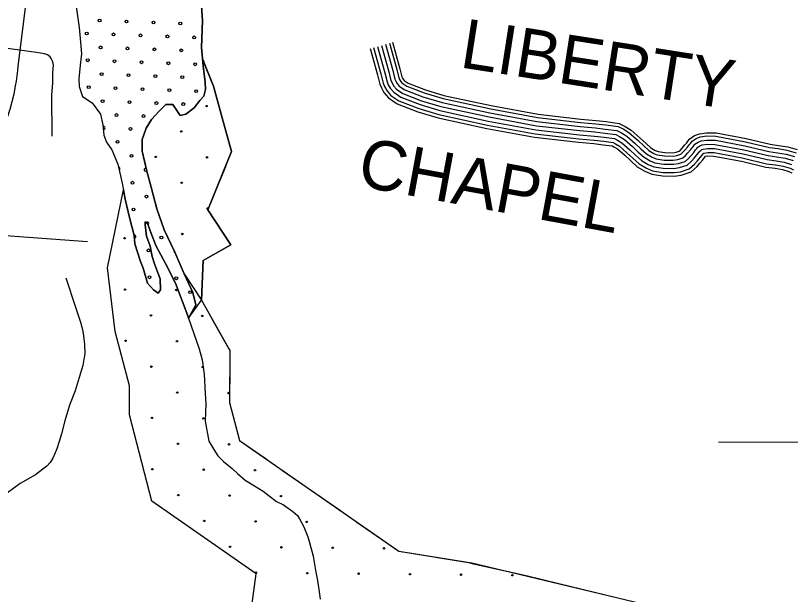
# Model space of a CAD drawing. Extents: x 1788175 to 1969470, y 584502 to 738744.
# Drawn here: x 1815246 to 1821058, y 696941 to 701284 of the extents above; entities that cross this region are included whole.
import ezdxf

# ---------------------------------------------------------------- set-up
doc = ezdxf.new("R2010")
doc.units = 0
for name, color, linetype in [('DESIGN - EROSION CONTROL - Devices', 7, 'Continuous'), ('DESIGN - ROW - Right-of-Way and Easement Labels', 7, 'Continuous'), ('DESIGN - SCRATCH - User 1', 7, 'Continuous'), ('DESIGN - TRAFFIC CONTROL PERMANENT - Pavement Marking Text', 7, 'Continuous'), ('DESIGN - TRANSPORTATION - Edge of Traveled Way', 7, 'Continuous'), ('DESIGN - TRANSPORTATION - Text', 7, 'Continuous'), ('SURVEY - DRAINAGE - Area Shapes', 7, 'Continuous'), ('SURVEY - DRAINAGE - Bridge Hydraulic Data - Points - Locators', 7, 'Continuous'), ('SURVEY - TRANSPORTATION - Roads', 7, 'Continuous'), ('SURVEY - VEGETATION - Features with Text', 7, 'Continuous')]:
    doc.layers.add(name, color=color, linetype=linetype)

msp = doc.modelspace()

# ---------------------------------------------------------------- linework, layer by layer
at = {"layer": 'DESIGN - EROSION CONTROL - Devices'}
for centre in [(1816679.3, 700604.8), (1816488.9, 700414.4), (1816298.5, 700224), (1816683, 700220.3), (1816492.6, 700029.8), (1816064.2, 699613.3), (1816496.4, 699645.3), (1816067.9, 699228.8), (1816452.5, 699225), (1816262.1, 699034.6), (1816646.6, 699030.9), (1816071.6, 698844.2), (1816456.2, 698840.5), (1816265.8, 698650.1), (1816650.3, 698646.3), (1816459.9, 698455.9), (1816844.5, 698452.2), (1816269.5, 698265.5), (1816654.1, 698261.8), (1816463.7, 698071.4), (1816848.2, 698067.6), (1816273.3, 697881), (1816657.8, 697877.2), (1817042.4, 697873.5), (1816467.4, 697686.8), (1816851.9, 697683.1), (1817236.5, 697679.4), (1816661.5, 697492.7), (1817046.1, 697488.9), (1817430.6, 697485.2), (1816855.7, 697298.5), (1817240.2, 697294.8), (1817624.8, 697291.1), (1818009.3, 697287.3), (1817049.8, 697104.4), (1817434.4, 697100.7), (1817818.9, 697096.9), (1818203.5, 697093.2), (1818588, 697089.5), (1818972.6, 697085.7)]:
    msp.add_circle(centre, 5.28, dxfattribs=at)
for centre, start, end in [((1816302.2, 699839.4), 322.3831, 68.17973), ((1816686.8, 699835.7), 15.37353, 300.04749), ((1817815.2, 697481.5), 180.70649, 289.6245)]:
    msp.add_arc(centre, 5.28, start, end, dxfattribs=at)
at = {"layer": 'DESIGN - SCRATCH - User 1'}
msp.add_line((1816544.7, 699013.7), (1816642.1, 699149.2), dxfattribs=at)
for points in [[(1815369, 701743.3), (1815264.3, 700905.2), (1815261.1, 700870.7), (1815251.2, 700791.2), (1815242.8, 700757.6), (1815233.4, 700694.9), (1815204.5, 700579.1), (1815178.4, 700505.3), (1815169.6, 700477.5), (1815155.2, 700419.7), (1815127.3, 700326.5), (1815107.1, 700282.1), (1815106.4, 700280), (1815085.9, 700223.9), (1815071.8, 700012), (1815062.1, 699875.7), (1815050.2, 699725.5), (1815033.7, 699622.4), (1815016.6, 699507.8), (1814981.7, 699397.5), (1814967.5, 699351.3), (1814936.8, 699259.2), (1814915.1, 699214.1)], [(1815687.8, 701440.6), (1815723.8, 701193.3), (1815733.2, 701084.9), (1815741, 700996.6), (1815730.9, 700910.6), (1815720.5, 700808.7)], [(1816544.7, 699013.7), (1816597.9, 699114.3), (1816575.3, 699205.8), (1816510.8, 699347.6), (1816440.7, 699509.5), (1816360.8, 699677.7), (1816306.7, 699835.3), (1816262.6, 699996.6), (1816231.5, 700117.5), (1816197.2, 700266.6), (1816195.3, 700354.8), (1816227.3, 700438.2), (1816266.9, 700505.4), (1816322.4, 700566.2), (1816373.6, 700617.1), (1816425.5, 700615.9), (1816481.5, 700534.4), (1816523.7, 700543.5), (1816584.9, 700592.1), (1816628.2, 700647.2), (1816659, 700678.6), (1816670.2, 700730.4), (1816667.5, 700784.6), (1816652.5, 700907.1), (1816641.8, 701043.6), (1816648.8, 701247.8), (1816638.3, 701392.3)], [(1816648.6, 700956.7), (1816652.5, 700907.1), (1816667.5, 700784.6), (1816670.2, 700730.4), (1816659, 700678.6), (1816628.2, 700647.2), (1816584.9, 700592.1), (1816523.7, 700543.5), (1816481.5, 700534.4), (1816425.5, 700615.9), (1816373.6, 700617.1), (1816322.4, 700566.2), (1816266.9, 700505.4), (1816227.3, 700438.2), (1816195.3, 700354.8), (1816197.2, 700266.6), (1816231.5, 700117.5), (1816262.6, 699996.6), (1816306.7, 699835.3), (1816360.8, 699677.7), (1816440.7, 699509.5), (1816510.8, 699347.6), (1816642.1, 699149.2)], [(1816642.1, 699149.2), (1816652.4, 699447.3), (1816861.7, 699564.3), (1816687.8, 699827.2), (1816866.7, 700263.6), (1816796.7, 700517.5), (1816730.7, 700754.7), (1816648.6, 700956.7)], [(1815720.5, 700808.7), (1815723.1, 700752.5), (1815749.2, 700675.8), (1815822.1, 700630), (1815884, 700544.4), (1815902, 700463.8), (1815908.1, 700385.6), (1815928.9, 700333), (1815969.5, 700275.9), (1816012.9, 700168.7), (1816045.4, 700025.7), (1816068.5, 699906.9), (1816101.1, 699767.9), (1816135.9, 699634.9), (1816142.3, 699570.6), (1816183.1, 699439.4), (1816203.9, 699388.8), (1816235.1, 699275.9), (1816279.9, 699226.8), (1816315.3, 699201.9), (1816333.9, 699227.5), (1816329.9, 699307.8), (1816311.2, 699362.3), (1816288.6, 699420.9), (1816272, 699477.4), (1816255.9, 699553.9), (1816229.7, 699628.7), (1816217.7, 699713.1), (1816218.3, 699737.1), (1816237.9, 699718.7), (1816264.2, 699649.9), (1816301.8, 699552.9), (1816370.7, 699425), (1816445.1, 699277), (1816539.1, 699030.4), (1816544.7, 699013.7)], [(1816854.1, 695634.3), (1817050.9, 697095.9), (1816269.1, 697639.9), (1816101.7, 698287.8), (1816102.3, 698505.1), (1815992.9, 698913.6), (1815936.2, 699391.4), (1816055, 699976.1)], [(1816544.7, 699013.7), (1816539.1, 699030.4), (1816445.1, 699277), (1816370.7, 699425), (1816301.8, 699552.9), (1816264.2, 699649.9), (1816237.9, 699718.7), (1816218.3, 699737.1), (1816217.7, 699713.1), (1816229.7, 699628.7), (1816255.9, 699553.9), (1816272, 699477.4), (1816288.6, 699420.9), (1816311.2, 699362.3), (1816329.9, 699307.8), (1816333.9, 699227.5), (1816315.3, 699201.9), (1816279.9, 699226.8), (1816235.1, 699275.9), (1816203.9, 699388.8), (1816183.1, 699439.4), (1816142.3, 699570.6), (1816135.9, 699634.9), (1816101.1, 699767.9), (1816068.5, 699906.9), (1816055, 699976.1)], [(1816055, 699976.1), (1816068.5, 699906.9), (1816101.1, 699767.9), (1816135.9, 699634.9), (1816142.3, 699570.6), (1816183.1, 699439.4), (1816203.9, 699388.8), (1816235.1, 699275.9), (1816279.9, 699226.8), (1816315.3, 699201.9), (1816333.9, 699227.5), (1816329.9, 699307.8), (1816311.2, 699362.3), (1816288.6, 699420.9), (1816272, 699477.4), (1816255.9, 699553.9), (1816229.7, 699628.7), (1816217.7, 699713.1), (1816218.3, 699737.1), (1816237.9, 699718.7), (1816264.2, 699649.9), (1816301.8, 699552.9), (1816370.7, 699425), (1816445.1, 699277), (1816539.1, 699030.4), (1816544.7, 699013.7)], [(1816642.1, 699149.2), (1816853, 698770.9), (1816852, 698382.1), (1816925.7, 698096.7), (1818120.1, 697265.5), (1818668.4, 697177.9), (1819754.3, 696918.1), (1820539.6, 696728.5), (1820951.1, 696659.1), (1820935, 696471.6), (1821048, 696358.8), (1821050.5, 696050.7), (1821007.2, 695850.4), (1819681.5, 696081.7), (1818512.5, 696284), (1817851.6, 696394.1), (1818032.7, 696260.1), (1818042, 696251.3), (1817797.1, 695840.9), (1817692.8, 695846.7), (1817630.2, 695697.6), (1816854.1, 695634.3)]]:
    msp.add_lwpolyline(points, dxfattribs=at)
at = {"layer": 'DESIGN - TRAFFIC CONTROL PERMANENT - Pavement Marking Text'}
for centre in [(1815877.2, 701247.1), (1816078.8, 701239.7), (1816280.5, 701232.2), (1816482.1, 701224.7), (1815780.2, 701150), (1815981.8, 701142.6), (1816183.4, 701135.1), (1816385, 701127.6), (1816586.6, 701120.2), (1815884.7, 701045.5), (1816086.3, 701038), (1816287.9, 701030.6), (1816489.5, 701023.1), (1815787.6, 700948.4), (1815989.2, 700941), (1816190.9, 700933.5), (1816392.5, 700926), (1816594.1, 700918.6), (1815892.2, 700843.9), (1816093.8, 700836.4), (1816295.4, 700829), (1816497, 700821.5), (1815795.1, 700746.8), (1815996.7, 700739.4), (1816198.3, 700731.9), (1816399.9, 700724.4), (1816601.5, 700717), (1815899.6, 700642.3), (1816101.2, 700634.8), (1816302.9, 700627.4), (1816504.5, 700619.9), (1816004.2, 700537.7), (1816205.8, 700530.3), (1816108.7, 700433.2), (1816011.6, 700336.1), (1816116.2, 700231.6), (1816123.6, 700030), (1816228.2, 699925.5), (1816131.1, 699828.4), (1816340.2, 699619.3), (1816243.1, 699522.2), (1816250.6, 699320.6), (1816452.2, 699313.2), (1816556.7, 699208.6)]:
    msp.add_circle(centre, 10.6, dxfattribs=at)
for centre, start, end in [((1815907.1, 700440.7), 256.57808, 112.33313), ((1816019.1, 700134.5), 290.87611, 94.74223), ((1816220.7, 700127.1), 50.3777, 335.59188), ((1816235.7, 699723.8), 292.08273, 148.90435), ((1816138.6, 699626.8), 265.42588, 107.75024), ((1816444.7, 699514.8), 149.19759, 260.3158)]:
    msp.add_arc(centre, 10.6, start, end, dxfattribs=at)
at = {"layer": 'DESIGN - TRANSPORTATION - Edge of Traveled Way'}
for points in [[(1815687.8, 701440.6), (1815723.8, 701193.3), (1815733.2, 701084.9), (1815741, 700996.6), (1815730.9, 700910.6), (1815720.5, 700808.7)], [(1816638.3, 701392.3), (1816648.8, 701247.8), (1816641.8, 701043.6), (1816652.5, 700907.1), (1816667.5, 700784.6), (1816670.2, 700730.4), (1816659, 700678.6), (1816628.2, 700647.2), (1816584.9, 700592.1), (1816523.7, 700543.5), (1816481.5, 700534.4), (1816425.5, 700615.9), (1816373.6, 700617.1), (1816322.4, 700566.2), (1816266.9, 700505.4), (1816227.3, 700438.2), (1816195.3, 700354.8), (1816197.2, 700266.6), (1816231.5, 700117.5), (1816262.6, 699996.6), (1816306.7, 699835.3), (1816360.8, 699677.7), (1816440.7, 699509.5), (1816510.8, 699347.6), (1816575.3, 699205.8), (1816597.9, 699114.3), (1816544.7, 699013.7)], [(1815720.5, 700808.7), (1815723.1, 700752.5), (1815749.2, 700675.8), (1815822.1, 700630), (1815884, 700544.4), (1815902, 700463.8), (1815908.1, 700385.6), (1815928.9, 700333), (1815969.5, 700275.9), (1816012.9, 700168.7), (1816045.4, 700025.7), (1816068.5, 699906.9), (1816101.1, 699767.9), (1816135.9, 699634.9), (1816142.3, 699570.6), (1816183.1, 699439.4), (1816203.9, 699388.8), (1816235.1, 699275.9), (1816279.9, 699226.8), (1816315.3, 699201.9), (1816333.9, 699227.5), (1816329.9, 699307.8), (1816311.2, 699362.3), (1816288.6, 699420.9), (1816272, 699477.4), (1816255.9, 699553.9), (1816229.7, 699628.7), (1816217.7, 699713.1), (1816218.3, 699737.1), (1816237.9, 699718.7), (1816264.2, 699649.9), (1816301.8, 699552.9), (1816370.7, 699425), (1816445.1, 699277), (1816539.1, 699030.4), (1816544.7, 699013.7)]]:
    msp.add_lwpolyline(points, dxfattribs=at)
at = {"layer": 'DESIGN - TRANSPORTATION - Text'}
for points in [[(1816544.7, 699013.7), (1816623.1, 698784), (1816645.1, 698701.3), (1816660.5, 698594.8), (1816668.9, 698448.3), (1816672.7, 698370.4), (1816668.1, 698242.2)], [(1816668.1, 698242.2), (1816696.2, 698090.8), (1816734.2, 698029.3), (1816764.1, 697981.3), (1816806, 697939.3), (1816869.9, 697885.3), (1816911.8, 697849.3), (1816969.7, 697799.2), (1817039.6, 697755.2), (1817103.5, 697715.2), (1817203.4, 697639.1), (1817255.3, 697613.1), (1817291.2, 697589.1), (1817325.2, 697563.1), (1817361.1, 697533), (1817376, 697507.5), (1817409, 697449.1), (1817438.8, 697373.1), (1817450.8, 697331.1), (1817478.6, 697227.2), (1817498.4, 697109.3), (1817510.3, 697045.3), (1817524.1, 696961.4), (1817530, 696905.4)]]:
    msp.add_lwpolyline(points, dxfattribs=at)
at = {"layer": 'SURVEY - DRAINAGE - Area Shapes'}
for points in [[(1815522.1, 700379.8), (1815518.3, 700685.9), (1815525.3, 700779.3), (1815527.1, 700855.6), (1815530.7, 700910.8), (1815528.9, 700924.9), (1815524.1, 700942.9), (1815514.3, 700963), (1815506.4, 700975), (1815485.5, 700989), (1815463.6, 700998), (1815404.6, 701006.8), (1815149.5, 701041.4)], [(1814286.5, 699699.4), (1815785.9, 699590.2)], [(1815624.9, 699317), (1815697.4, 699097.6), (1815733.6, 698984.8), (1815748.7, 698928.5), (1815755.9, 698880.3), (1815764.9, 698816), (1815765.8, 698749.9), (1815752.4, 698660), (1815724.9, 698568.2), (1815693.3, 698468.5), (1815651.6, 698360.9), (1815615.8, 698243.2), (1815590.2, 698145.4), (1815573.3, 698087.6), (1815556.5, 698033.7), (1815544, 698003.9), (1815527.4, 697964.4), (1815506.9, 697932.3), (1815482.4, 697904.6), (1815452.1, 697881), (1815395.4, 697837.8), (1815282.4, 697773.3), (1815138.8, 697669.3)]]:
    msp.add_lwpolyline(points, dxfattribs=at)
at = {"layer": 'SURVEY - DRAINAGE - Bridge Hydraulic Data - Points - Locators'}
msp.add_line((1821617.9, 698078.7), (1820517.9, 698083.8), dxfattribs=at)
at = {"layer": 'SURVEY - TRANSPORTATION - Roads'}
for points in [[(1817990.4, 701060.3), (1818045.2, 700862.9), (1818062.1, 700796.6), (1818069.8, 700778.4), (1818081.5, 700756.2), (1818103.1, 700731.8), (1818150.5, 700699.1), (1818291.6, 700644.9), (1818436.8, 700600.6), (1818797.4, 700523.2), (1819152.2, 700457.8), (1819477.5, 700420.9), (1819591.3, 700411.2), (1819665.1, 700402.1), (1819746.9, 700390.8), (1819776.6, 700376.4), (1819812.2, 700353.8), (1819873.4, 700300.8), (1819916.7, 700260.1), (1819960, 700221.4), (1820005.6, 700194.6), (1820041.3, 700180.1), (1820107.1, 700169.1), (1820181.1, 700168), (1820219.2, 700173.4), (1820267.4, 700188.8), (1820293.8, 700212.4), (1820312.1, 700234.2), (1820332.5, 700257.9), (1820346.7, 700275.7), (1820354.9, 700285.6), (1820363, 700295.5), (1820379.2, 700307.3), (1820395.3, 700313.1), (1820433.4, 700318.5), (1820491.3, 700317.7), (1820708.6, 700276.4), (1820889.8, 700233.6), (1820955.6, 700224.6), (1821017.4, 700213.7), (1821077.1, 700196.8)], [(1817990.4, 701060.3), (1818045.2, 700862.9), (1818062.1, 700796.6), (1818069.8, 700778.4), (1818081.5, 700756.2), (1818103.1, 700731.8), (1818150.5, 700699.1), (1818291.6, 700644.9), (1818436.8, 700600.6), (1818797.4, 700523.2), (1819152.2, 700457.8), (1819477.5, 700420.9), (1819591.3, 700411.2), (1819665.1, 700402.1), (1819746.9, 700390.8), (1819776.6, 700376.4), (1819812.2, 700353.8), (1819873.4, 700300.8), (1819916.7, 700260.1), (1819960, 700221.4), (1820005.6, 700194.6), (1820041.3, 700180.1), (1820107.1, 700169.1), (1820181.1, 700168), (1820219.2, 700173.4), (1820267.4, 700188.8), (1820293.8, 700212.4), (1820312.1, 700234.2), (1820332.5, 700257.9), (1820346.7, 700275.7), (1820354.9, 700285.6), (1820363, 700295.5), (1820379.2, 700307.3), (1820395.3, 700313.1), (1820433.4, 700318.5), (1820491.3, 700317.7), (1820708.6, 700276.4), (1820889.8, 700233.6), (1820955.6, 700224.6), (1821017.4, 700213.7), (1821077.1, 700196.8)], [(1818020.3, 701068.6), (1818075.2, 700870.9), (1818091.6, 700806.5), (1818097.9, 700791.7), (1818107.2, 700773.9), (1818123.8, 700755.2), (1818165.1, 700726.7), (1818301.7, 700674.2), (1818444.6, 700630.7), (1818803.5, 700553.6), (1819156.8, 700488.5), (1819480.5, 700451.7), (1819594.5, 700442), (1819669.1, 700432.8), (1819756, 700420.9), (1819791.7, 700403.5), (1819830.8, 700378.7), (1819894.1, 700323.8), (1819937.6, 700282.9), (1819978.4, 700246.5), (1820019.4, 700222.5), (1820049.8, 700210.1), (1820109.9, 700200.1), (1820179.1, 700199), (1820212.2, 700203.8), (1820251.7, 700216.3), (1820271.4, 700234), (1820288.5, 700254.3), (1820308.6, 700277.7), (1820322.7, 700295.3), (1820331, 700305.3), (1820341.6, 700318.3), (1820364.6, 700335), (1820387.8, 700343.3), (1820431.4, 700349.6), (1820494.5, 700348.6), (1820715, 700306.7), (1820895.5, 700264.1), (1820960.4, 700255.2), (1821024.4, 700243.9), (1821088.3, 700225.8)], [(1818050.1, 701076.9), (1818105.1, 700878.9), (1818121, 700816.4), (1818125.9, 700804.9), (1818132.9, 700791.7), (1818144.5, 700778.6), (1818179.7, 700754.3), (1818311.8, 700703.5), (1818452.4, 700660.7), (1818809.5, 700584), (1819161.3, 700519.1), (1819483.6, 700482.6), (1819597.7, 700472.9), (1819673.1, 700463.6), (1819765.1, 700450.9), (1819806.9, 700430.6), (1819849.3, 700403.7), (1819914.9, 700346.8), (1819958.6, 700305.8), (1819996.7, 700271.7), (1820033.1, 700250.4), (1820058.4, 700240.1), (1820112.7, 700231), (1820177.1, 700230.1), (1820205.3, 700234.1), (1820235.9, 700243.8), (1820249.1, 700255.7), (1820264.9, 700274.3), (1820284.7, 700297.5), (1820298.6, 700314.8), (1820307, 700325), (1820320.2, 700341), (1820349.9, 700362.7), (1820380.3, 700373.6), (1820429.4, 700380.6), (1820497.6, 700379.6), (1820721.5, 700337), (1820901.2, 700294.6), (1820965.2, 700285.9), (1821031.3, 700274.2), (1821099.4, 700254.9)], [(1818074, 701083.5), (1818129, 700885.2), (1818144.5, 700824.4), (1818148.3, 700815.5), (1818153.4, 700805.8), (1818161, 700797.2), (1818191.3, 700776.3), (1818319.8, 700726.9), (1818458.6, 700684.7), (1818814.4, 700608.2), (1819165, 700543.6), (1819486, 700507.2), (1819600.3, 700497.4), (1819676.3, 700488.1), (1819772.3, 700474.9), (1819818.9, 700452.2), (1819864.1, 700423.6), (1819931.5, 700365.2), (1819975.3, 700324), (1820011.4, 700291.8), (1820044.1, 700272.6), (1820065.1, 700264), (1820115, 700255.7), (1820175.6, 700254.8), (1820199.8, 700258.3), (1820223.4, 700265.8), (1820231.3, 700272.9), (1820246, 700290.3), (1820265.7, 700313.3), (1820279.4, 700330.4), (1820288, 700340.8), (1820303.1, 700359.2), (1820338.2, 700384.7), (1820374.3, 700397.7), (1820427.9, 700405.3), (1820500.2, 700404.3), (1820726.6, 700361.2), (1820905.7, 700319), (1820969.1, 700310.3), (1821036.9, 700298.3), (1821108.3, 700278.1)], [(1817905.9, 701036.8), (1817960.4, 700840.3), (1817978.8, 700768.4), (1817990.5, 700740.9), (1818008.7, 700706), (1818044.5, 700665.7), (1818109.3, 700620.9), (1818263.1, 700561.9), (1818414.8, 700515.7), (1818780.2, 700437.1), (1819139.3, 700371), (1819468.8, 700333.6), (1819582.2, 700323.9), (1819653.7, 700315.1), (1819721.1, 700305.8), (1819733.8, 700299.6), (1819759.7, 700283.2), (1819814.6, 700235.7), (1819857.4, 700195.4), (1819908.1, 700150.1), (1819966.7, 700115.8), (1820017.3, 700095.2), (1820099.2, 700081.5), (1820186.7, 700080.2), (1820238.8, 700087.6), (1820311.9, 700110.9), (1820356.9, 700151.2), (1820378.9, 700177.4), (1820400, 700201.9), (1820414.8, 700220.4), (1820421.2, 700228.2), (1820439, 700230.7), (1820482.4, 700230.1), (1820690.3, 700190.5), (1820873.8, 700147.3), (1820942.1, 700137.9), (1820997.8, 700128.1), (1821045.6, 700114.5), (1821068.6, 700103.2)], [(1817930.7, 701043.7), (1817985.3, 700847), (1818003.2, 700776.7), (1818013.7, 700751.9), (1818030.1, 700720.7), (1818061.7, 700685.1), (1818121.4, 700643.8), (1818271.4, 700586.2), (1818421.2, 700540.6), (1818785.3, 700462.3), (1819143.1, 700396.4), (1819471.3, 700359.2), (1819584.8, 700349.5), (1819657.1, 700340.6), (1819728.6, 700330.8), (1819746.4, 700322.1), (1819775.1, 700303.9), (1819831.8, 700254.8), (1819874.8, 700214.4), (1819923.4, 700171), (1819978.1, 700138.9), (1820024.3, 700120.1), (1820101.5, 700107.2), (1820185.1, 700105.9), (1820233, 700112.8), (1820298.9, 700133.7), (1820338.4, 700169.1), (1820359.3, 700194), (1820380.2, 700218.3), (1820394.9, 700236.6), (1820402.8, 700246.2), (1820405.9, 700250), (1820408.5, 700252), (1820410.3, 700252.6), (1820437.3, 700256.5), (1820485, 700255.7), (1820695.7, 700215.7), (1820878.5, 700172.6), (1820946, 700163.3), (1821003.5, 700153.2), (1821054.9, 700138.6), (1821081, 700125.8)], [(1817960.5, 701052), (1818015.2, 700854.9), (1818032.7, 700786.6), (1818041.8, 700765.1), (1818055.8, 700738.5), (1818082.4, 700708.5), (1818136, 700671.5), (1818281.5, 700615.5), (1818429, 700570.6), (1818791.3, 700492.8), (1819147.6, 700427.1), (1819474.4, 700390), (1819588, 700380.3), (1819661.1, 700371.3), (1819737.7, 700360.8), (1819761.5, 700349.3), (1819793.7, 700328.9), (1819852.6, 700277.8), (1819895.7, 700237.2), (1819941.7, 700196.2), (1819991.8, 700166.8), (1820032.8, 700150.1), (1820104.3, 700138.1), (1820183.1, 700137), (1820226.1, 700143.1), (1820283.1, 700161.2), (1820316.1, 700190.8), (1820335.7, 700214.1), (1820356.3, 700238.1), (1820370.8, 700256.2), (1820378.8, 700265.9), (1820384.5, 700272.8), (1820393.9, 700279.6), (1820402.8, 700282.8), (1820435.4, 700287.5), (1820488.2, 700286.7), (1820702.1, 700246), (1820884.1, 700203.1), (1820950.8, 700194), (1821010.5, 700183.4), (1821066, 700167.7)]]:
    msp.add_lwpolyline(points, dxfattribs=at)
at = {"layer": 'SURVEY - VEGETATION - Features with Text'}
for points in [[(1816633.7, 701466.8), (1816648.8, 701247.8), (1816641.8, 701043.6), (1816648.9, 700959.4), (1816730.7, 700754.7), (1816796.7, 700517.5), (1816866.7, 700263.6), (1816687.8, 699827.2), (1816861.7, 699564.3), (1816652.4, 699447.3), (1816642.1, 699149.2), (1816853, 698770.9), (1816852, 698382.1), (1816925.7, 698096.7), (1818120.1, 697265.5), (1818645.4, 697180.1), (1819063.6, 697085.7), (1819754.3, 696918.1)], [(1816634.1, 701461.1), (1816648.8, 701247.8), (1816647, 701197.6)], [(1816647, 701197.6), (1816641.8, 701043.6), (1816648.9, 700959.4), (1816658.3, 700935.8)], [(1816714, 700796.5), (1816730.7, 700754.7), (1816789.4, 700543.8)], [(1816789.4, 700543.8), (1816796.7, 700517.5), (1816859.6, 700289.3)], [(1816819.9, 700149.4), (1816719.8, 699905.2)], [(1816719.8, 699905.2), (1816687.8, 699827.2), (1816787, 699677.3)], [(1816849, 699557.2), (1816652.4, 699447.3), (1816651, 699408.6)], [(1816651, 699408.6), (1816642.1, 699149.2), (1816644.3, 699145.3)], [(1816717.3, 699014.3), (1816845.9, 698783.7)], [(1816845.9, 698783.7), (1816853, 698770.9), (1816852.3, 698521.6)], [(1816854.6, 698371.9), (1816920.7, 698116.3)], [(1816920.7, 698116.3), (1816925.7, 698096.7), (1817125.8, 697957.5)], [(1817249, 697871.8), (1817465.7, 697721)], [(1817465.7, 697721), (1817682.3, 697570.2)], [(1817805.5, 697484.5), (1818022.2, 697333.7)], [(1818022.2, 697333.7), (1818120.1, 697265.5), (1818262.9, 697242.3)], [(1818410.9, 697218.2), (1818645.4, 697180.1), (1818671.2, 697174.3)], [(1818671.2, 697174.3), (1818928.7, 697116.2)], [(1819075, 697083), (1819331.6, 697020.7)], [(1819331.6, 697020.7), (1819588.1, 696958.5)]]:
    msp.add_lwpolyline(points, dxfattribs=at)

# ---------------------------------------------------------------- texts
at = {"layer": 'DESIGN - ROW - Right-of-Way and Easement Labels'}
for s, rotation, p in [('LIBERTY', 351.12352, (1818569.7, 700896.8)), ('CHAPEL', 349.55961, (1817799.1, 700008.5))]:
    msp.add_text(s, height=370, rotation=rotation, dxfattribs=at).set_placement(p)

doc.saveas('drawing.dxf')
